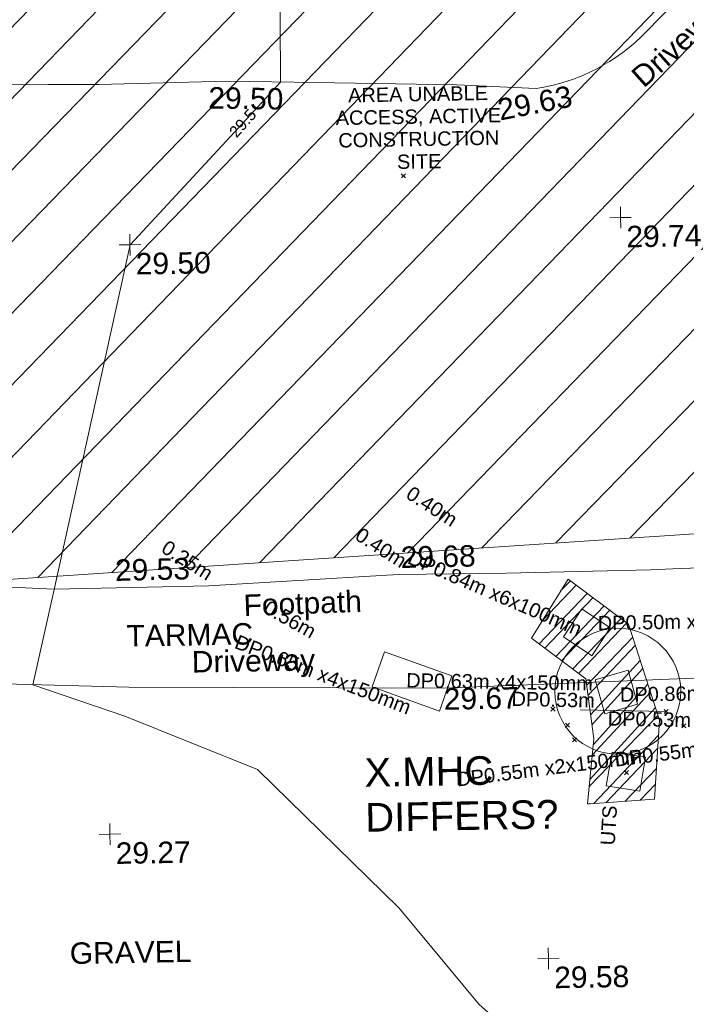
# Model space of a CAD drawing. Header units: millimetres. Extents: x -287732 to 520720, y -88450 to 287754.
# Tile 262 of 383: x 29308 to 40954, y 178077 to 195288. Entities that reach past the tile are written whole.
import ezdxf

# ---------------------------------------------------------------- set-up
doc = ezdxf.new("R2010")
doc.units = ezdxf.units.MM
for name, pattern in [('IMPORT-GAS-LP-MP-QLB2 _2_', [3750, 1500, -300.0000000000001, 0, -1300, 150, -300.0000000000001, 0, -200]), ('IMPORT-HIDDEN2 _3_', [4762.5, 3175, -1587.5]), ('IMPORT-UG_ELEC_QLB2 _2_', [2500, 1500, -300.0000000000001, 0, -50, 150, -300.0000000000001, 0, -200]), ('IMPORT-UG_ELEC_STREET LIGHTING_QLB2 _2_', [2700, 1500, -300.0000000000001, 0, -250, 150, -300.0000000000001, 0, -200])]:
    doc.linetypes.add(name, pattern=pattern)
for name, color, linetype, lineweight in [('00_TOPO_DRIVE_WAY', 7, 'Continuous', 9), ('00_TOPO_SURVEY_TEXT', 7, 'Continuous', 9), ('00_UAV_DRIVE_WAY', 7, 'Continuous', 9), ('00_UAV_SURVEY_TEXT', 7, 'Continuous', 9), ('GEN-TEXT', 7, 'Continuous', 9), ('SM-QC COMPLETED', 7, 'Continuous', 9)]:
    doc.layers.add(name, color=color, linetype=linetype, lineweight=lineweight)
for name, color, linetype, lineweight, true_color in [('00_TOPO_LEVEL_SPOT', 7, 'Continuous', 9, 0x666666), ('00_UAV_FOOTPATH', 7, 'Continuous', 9, 0xa50000), ('01_DTM_CONTOUR_MNR', 7, 'Continuous', 9, 0xa5a552), ('01_DTM_CONTOUR_MNR_LABELS', 7, 'Continuous', 9, 0xa5a552), ('12333-PUM-2D-U-0001-C01 - Rev2_REVIT IMPORT_dwg', 7, 'Continuous', 9, 0x767676), ('PUM-CHAMBER EXTENTS', 6, 'IMPORT-HIDDEN2 _3_', 9, 0xff00ff), ('PUM-ELECTRIC-MH', 1, 'Continuous', 9, 0xff0000), ('PUM-ELECTRIC-QLB2', 1, 'IMPORT-UG_ELEC_QLB2 _2_', 9, 0xff0000), ('PUM-GAS-LP-MP-QLB2', 2, 'IMPORT-GAS-LP-MP-QLB2 _2_', 9, 0xffff00), ('PUM-GAS-NOTES', 2, 'Continuous', 9, 0xffff00), ('PUM-UNABLE TO SURVEY', 190, 'Continuous', 9, 0x7f00ff)]:
    doc.layers.add(name, color=color, linetype=linetype, lineweight=lineweight, true_color=true_color)
doc.styles.add('Arial', font='arial.ttf', dxfattribs={"height": 500.0000000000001})
doc.styles.add('Arial_1', font='arial.ttf', dxfattribs={"height": 250})
doc.styles.add('Swis721 Lt BT_1', font='swissl.ttf', dxfattribs={"height": 200})
doc.styles.add('Swis721 Lt BT_2', font='swissl.ttf', dxfattribs={"height": 375})

# ---------------------------------------------------------------- blocks, each defined once
blk = doc.blocks.new('12333-PUM-2D-U-0001-C01 - Rev2_REVIT IMPORT_dwg_MM-2077200-Site Location Plan Proposed')
at = {"layer": '00_TOPO_LEVEL_SPOT', "color": 254, "true_color": 0xcccccc, "flags": 128}
for points in [[(500.0000000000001, 0), (0, 0), (0, 500.0000000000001)], [(0, -500.0000000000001), (0, 0), (-500.0000000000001, 0)]]:
    blk.add_lwpolyline(points, dxfattribs=at)
blk = doc.blocks.new('12333-PUM-2D-U-0001-C01 - Rev2_REVIT IMPORT_dwg_MGS62954_T2_Galway_ITM_3d_Rev1-2077680-Site Location Plan Proposed')
at = {"layer": '00_TOPO_DRIVE_WAY', "color": 254, "true_color": 0xcccccc, "flags": 128}
blk.add_lwpolyline([(533950862.2703093, 725738649.9250047), (533949572.9945023, 725738536.7528106), (533947723.2392966, 725738499.4396844), (533946396.9614592, 725738459.2854577), (533941871.6936597, 725738359.3006822), (533936372.9219523, 725738473.0361657), (533931579.9965787, 725738680.4198532), (533928785.8331761, 725738882.7086323), (533926256.6229934, 725738766.2295657), (533925217.4002548, 725738826.6515307), (533924740.5424624, 725739121.9279413)], dxfattribs=at)
at = {"layer": '00_UAV_DRIVE_WAY', "color": 254, "true_color": 0xcccccc, "flags": 128}
blk.add_lwpolyline([(533947610.149, 725751728.8814999), (533945533.149, 725749690.8814999), (533945519.3850471, 725749677.9841764), (533945415.0173705, 725749584.7456249), (533945306.8368167, 725749495.9593244), (533945195.0331712, 725749411.7810359), (533945079.8025755, 725749332.3584366), (533944961.3471837, 725749257.8308613), (533944839.8748062, 725749188.329056), (533944715.598547, 725749123.9749509), (533944588.7364292, 725749064.881445), (533944459.5110118, 725749011.1522083), (533944417.8121662, 725748995.829416), (533944328.149, 725748962.8815), (533944216.7718009, 725748926.7518312), (533944082.0883916, 725748888.7200195), (533943945.9305157, 725748856.3615239), (533943808.5370404, 725748829.7331123), (533943670.149, 725748808.8815001), (533942289.149, 725748899.8815), (533939449.1210406, 725748994.1239446), (533938281.1490001, 725749032.8814999), (533936027.149, 725749014.8815), (533935151.1490001, 725749027.8814999), (533934467.0380611, 725749034.3286189)], dxfattribs=at)
at = {"layer": '00_UAV_FOOTPATH', "color": 254, "true_color": 0xcccccc, "flags": 128}
blk.add_lwpolyline([(533925970, 725740690.0000001), (533927580.2910728, 725740631.0822601), (533930470.1490001, 725740498.8815), (533930936.1613029, 725740469.286821), (533935097.7738052, 725740204.9985504), (533935918.5063865, 725740209.2071245), (533937805.1490001, 725740218.8815), (533940913.2964685, 725740348.5431141), (533941137.149, 725740357.8815001), (533943006.1490001, 725740344.8815), (533945525.149, 725740363.8814999), (533945912.4793455, 725740371.8556033), (533948828.149, 725740431.8814999), (533950922.7365224, 725740430.6841315), (533950911.2265834, 725740430.6907111)], dxfattribs=at)
at = {"layer": '01_DTM_CONTOUR_MNR', "color": 254, "true_color": 0xcccccc, "flags": 128}
blk.add_lwpolyline([(533949192.5206046, 725724176.3281962), (533942480.0000001, 725724230), (533943440.0000002, 725725470.0000001), (533942986.1934584, 725727467.9160714), (533942510.0000001, 725728500), (533943022.5092688, 725729481.1818217), (533943740.0000001, 725731590.0000001), (533942395.1880532, 725732816.120354), (533941029.7327896, 725734528.3815206), (533938599.4269278, 725736994.9396888), (533936296.8150216, 725737963.6390673), (533934700.0000001, 725738540.0000001), (533935100, 725740200.0000002), (533936530.0000001, 725746200.0000002), (533938534.7651006, 725748294.5307021), (533939210.0000001, 725749000), (533939223.8742853, 725750101.3428384), (533939290.0000001, 725752600.0000001), (533939509.4095715, 725753442.3139402), (533939719.0094596, 725753783.1466994)], dxfattribs=at)
at = {"xscale": 0.375, "yscale": 0.375, "zscale": 0.375}
for p in [(533945107.8273948, 725746527.2538913), (533936528.4918304, 725746202.4255338), (533935999.403899, 725735906.8044168), (533943621.2334802, 725733600.570355)]:
    blk.add_blockref('12333-PUM-2D-U-0001-C01 - Rev2_REVIT IMPORT_dwg_MM-2077200-Site Location Plan Proposed', p, dxfattribs=at)
at = {"layer": '00_TOPO_DRIVE_WAY', "color": 251, "true_color": 0x666666, "char_height": 375, "attachment_point": 1, "line_spacing_factor": 1.005061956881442, "style": 'Swis721 Lt BT_2'}
for s, insert, width in [('Driveway', (533937481.1482731, 725739080.8248436), 2436.183848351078), ('29.67', (533941871.7, 725738354.5296078), 1495.902363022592)]:
    blk.add_mtext(s, dxfattribs=dict(at, insert=insert, width=width))
at = {"layer": '00_TOPO_LEVEL_SPOT', "char_height": 375, "width": 1495.902363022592, "attachment_point": 1, "line_spacing_factor": 1.005061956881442, "style": 'Swis721 Lt BT_2'}
for s, insert in [('29.74', (533945202.8808528, 725746379.9102246)), ('29.50', (533936623.5808529, 725746055.0102245)), ('29.27', (533936094.4808527, 725735759.4102244)), ('29.58', (533943716.2808529, 725733453.2102245))]:
    blk.add_mtext(s, dxfattribs=dict(at, insert=insert))
at = {"layer": '00_TOPO_SURVEY_TEXT', "color": 251, "true_color": 0x666666, "insert": (533935260.8421302, 725734024.4778028), "char_height": 375, "width": 2322.210334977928, "attachment_point": 1, "line_spacing_factor": 1.005061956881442, "style": 'Swis721 Lt BT_2'}
blk.add_mtext('GRAVEL', dxfattribs=at)
at = {"layer": '00_UAV_DRIVE_WAY', "color": 251, "true_color": 0x666666, "char_height": 375, "attachment_point": 1, "line_spacing_factor": 1.005061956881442, "style": 'Swis721 Lt BT_2'}
for s, insert, width, rotation in [('Driveway', (533945304.7287349, 725749056.332513), 2436.183848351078, 40.82881032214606), ('29.50', (533937949.1335596, 725748934.9444115), 1495.902363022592, 358.0994153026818), ('29.63', (533942967.1712978, 725748628.7379184), 1495.902363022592, 10.008047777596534)]:
    blk.add_mtext(s, dxfattribs=dict(at, insert=insert, width=width, rotation=rotation))
at = {"layer": '00_UAV_FOOTPATH', "color": 251, "true_color": 0x666666, "char_height": 375, "attachment_point": 1, "line_spacing_factor": 1.005061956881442, "style": 'Swis721 Lt BT_2'}
for s, insert, width, rotation in [('29.68', (533941161.3418484, 725740844.7546154), 1495.902363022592, 0.22591626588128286), ('29.53', (533936165.9636817, 725740705.7121613), 1495.902363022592, 0.2938002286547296), ('Footpath', (533938398.6257851, 725740051.5691452), 2436.183848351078, 1.1421418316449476)]:
    blk.add_mtext(s, dxfattribs=dict(at, insert=insert, width=width, rotation=rotation))
at = {"layer": '00_UAV_SURVEY_TEXT', "color": 251, "true_color": 0x666666, "insert": (533936348.8000001, 725739554.6296079), "char_height": 375, "width": 2450.430537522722, "attachment_point": 1, "line_spacing_factor": 1.005061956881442, "style": 'Swis721 Lt BT_2'}
blk.add_mtext('TARMAC', dxfattribs=at)
at = {"layer": '01_DTM_CONTOUR_MNR_LABELS', "color": 251, "true_color": 0x666666, "insert": (533938461.7902625, 725748362.1597646), "char_height": 200, "width": 620.5117196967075, "attachment_point": 2, "rotation": 47.17734296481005, "line_spacing_factor": 1.005061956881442, "style": 'Swis721 Lt BT_1'}
blk.add_mtext('29.5', dxfattribs=at)
blk = doc.blocks.new('12333-PUM-2D-U-0001-C01 - Rev2_REVIT IMPORT_dwg-1620468-Site Location Plan Proposed')
at = {"layer": 'PUM-CHAMBER EXTENTS', "true_color": 0xfff4d4}
h = blk.add_hatch(dxfattribs=at)
h.set_pattern_fill('FP_14', style=0, pattern_type=2)
h.set_pattern_definition([(45, (-533641079.65, -725615854.3560001), (-618.7184335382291, 618.7184335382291), [])])
h.paths.add_polyline_path([(291811.3501528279, 124468.6438213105), (306011.3501528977, 125163.6438213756), (309303.3501529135, 126382.6438213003), (310276.3501529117, 133352.6438213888), (309947.3501528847, 136832.6438213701), (307059.3501528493, 139075.6438213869), (304064.350152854, 137236.6438213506), (301560.095729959, 137051.9973635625), (288639.1046682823, 134790.0492880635), (288630.6430382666, 134386.5106701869), (288258.8263998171, 134391.737187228), (288273.3501527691, 133230.6438212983), (288213.5074401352, 133220.9184094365), (288164.3501528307, 131103.6438213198), (291489.3501529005, 131422.6438213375), (291767.656290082, 125412.2684225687)])
h.paths.add_polyline_path([(313541.3501529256, 126587.6438213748), (320416.1456552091, 127718.9519342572), (320290.3501528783, 137135.6438213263), (316922.3501528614, 136404.6438212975), (313381.3501528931, 137134.6438212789), (313031.3501529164, 130202.6438213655), (313364.3812648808, 127842.0409395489)])
h.paths.add_polyline_path([(305922.0501528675, 132148.0438212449), (305930.0306085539, 132605.2438213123), (306188.7501529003, 132605.2438213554), (306180.769697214, 132148.043821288), (306133.2633083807, 132148.0438212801)])
at = {"layer": 'PUM-CHAMBER EXTENTS', "true_color": 0xffaaff}
h = blk.add_hatch(dxfattribs=at)
h.set_pattern_fill('FP_3', color=211, style=0, pattern_type=2)
h.set_pattern_definition([(45, (-533641079.65, -725615854.3560001), (-265.1650429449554, 265.1650429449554), []), (45, (-533640902.873, -725615854.3560001), (-265.1650429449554, 265.1650429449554), [])])
h.paths.add_polyline_path([(303316.3501528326, 120436.643821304), (304442.3501528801, 120499.6438213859), (304553.3501529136, 121877.6438212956), (304044.3501528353, 123565.6438213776), (303000.350152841, 124372.643821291), (302343.3501528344, 123352.6438213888), (303280.3501528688, 122619.6438213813), (303404.3501529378, 121570.6438213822), (303273.3501528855, 120438.6438212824)])
at = {"layer": 'GEN-TEXT', "color": 253, "true_color": 0xaaaaaa}
for p, q in [((300210.9486298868, 131433.0033098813), (300281.6593080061, 131503.7139880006)), ((300281.6593080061, 131433.0033098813), (300210.9486298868, 131503.7139880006)), ((302660.9948137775, 122066.2884822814), (302731.7054918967, 122136.9991604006)), ((302731.7054918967, 122066.2884822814), (302660.9948137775, 122136.9991604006)), ((304636.9948138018, 121992.288482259), (304707.7054919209, 122062.9991603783)), ((304707.7054919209, 121992.288482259), (304636.9948138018, 122062.9991603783)), ((302910.9948137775, 121780.2884823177), (302981.7054918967, 121850.9991604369)), ((302981.7054918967, 121780.2884823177), (302910.9948137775, 121850.9991604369)), ((304942.994813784, 121734.2884822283), (305013.7054919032, 121804.9991603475)), ((305013.7054919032, 121734.2884822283), (304942.994813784, 121804.9991603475)), ((303026.9948138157, 121525.288482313), (303097.705491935, 121595.9991604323)), ((303097.705491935, 121525.288482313), (303026.9948138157, 121595.9991604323)), ((303923.9948138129, 120935.2884822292), (303994.7054919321, 121005.9991603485)), ((303994.7054919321, 120935.2884822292), (303923.9948138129, 121005.9991603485))]:
    blk.add_line(p, q, dxfattribs=at)
at = {"layer": 'PUM-CHAMBER EXTENTS', "color": 211, "linetype": 'Continuous', "true_color": 0xffaaff, "flags": 128}
blk.add_lwpolyline([(303316.3501528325, 120436.6438213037), (304442.35015288, 120499.6438213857), (304553.3501529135, 121877.6438212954), (304044.3501528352, 123565.6438213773), (303000.3501528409, 124372.6438212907), (302343.3501528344, 123352.6438213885), (303280.3501528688, 122619.643821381), (303404.3501529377, 121570.643821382), (303273.3501528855, 120438.6438212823)], close=True, dxfattribs=at)
at = {"layer": 'PUM-ELECTRIC-MH', "color": 21, "true_color": 0xffaaaa, "flags": 128}
for points in [[(303718.3501528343, 123505.6438213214), (303229.3501528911, 123847.6438213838), (302903.3501528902, 123365.6438213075), (303392.350152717, 123023.6438211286)], [(300939.3501528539, 122713.6438213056), (300713.3501528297, 122104.6438213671), (299544.3501528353, 122545.6438213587), (299770.350152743, 123154.6438211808)], [(303444.3501528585, 122601.643821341), (304021.350152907, 122761.6438213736), (304176.3501529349, 122166.6438212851), (303599.3501528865, 122006.6438213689)], [(303605.3501529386, 120743.6438213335), (303718.3501528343, 121331.6438213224), (304299.35015284, 121233.6438213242), (304186.3501530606, 120645.6438215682)]]:
    blk.add_lwpolyline(points, close=True, dxfattribs=at)
at = {"layer": 'PUM-GAS-LP-MP-QLB2', "color": 51, "true_color": 0xffffaa}
blk.add_line((304672.3501528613, 122027.6438213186), (302696.3501528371, 122101.643821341), dxfattribs=at)
at = {"layer": 'PUM-UNABLE TO SURVEY', "color": 7, "true_color": 0xfff4d4, "flags": 128}
blk.add_lwpolyline([(288240.6965458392, 134391.9920332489), (288164.3501528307, 131103.6438213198), (291489.3501529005, 131422.6438213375), (291811.3501528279, 124468.6438213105), (306011.3501528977, 125163.6438213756), (309303.3501529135, 126382.6438213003), (310276.3501529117, 133352.6438213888), (309947.3501528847, 136832.6438213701), (307059.3501528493, 139075.6438213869), (304064.350152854, 137236.6438213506), (301580.3501529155, 137051.6438212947)], dxfattribs=at)
at = {"layer": 'SM-QC COMPLETED', "color": 81, "true_color": 0xaaffaa}
blk.add_circle((303833.5277128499, 122395.8027607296), 1100.568961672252, dxfattribs=at)
blk.add_blockref('12333-PUM-2D-U-0001-C01 - Rev2_REVIT IMPORT_dwg_MGS62954_T2_Galway_ITM_3d_Rev1-2077680-Site Location Plan Proposed', (-533641079.6498471, -725615854.3561786))
at = {"layer": 'PUM-ELECTRIC-QLB2', "char_height": 250, "attachment_point": 2, "line_spacing_factor": 0.9417779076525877, "style": 'Arial_1'}
for s, insert, width, rotation in [('0.40m', (300714.5754604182, 125788.0395610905), 1160.025439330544, 326.0933035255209), ('0.40m', (299813.2065107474, 125081.6039540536), 1160.025439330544, 326.3549387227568), ('0.25m', (296424.7039992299, 124920.4401767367), 1160.025439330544, 326.5630367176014), ('DP0.84m x6x100mm', (301770.0694914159, 124261.2397458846), 3893.2779916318, 335.75857047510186), ('0.56m', (298192.9536521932, 123861.1186569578), 1160.025439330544, 330.0520851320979), ('DP0.65m x4x150mm', (298737.2011548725, 122892.62443452), 3893.2779916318, 337.9074136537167), ('DP0.63m x4x150mm', (301776.4933118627, 122721.6772025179), 3893.2779916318, 358.0355412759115), ('DP0.55m x2x150mm', (305368.2751320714, 121502.4630240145), 3893.2779916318, 6.22529174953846), ('DP0.55m x2x150mm', (302596.8203258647, 121203.9081260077), 3893.2779916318, 6.22529174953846), ('UTS', (303510.6365546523, 120064.6343210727), 832.5248535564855, 85.55786657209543)]:
    blk.add_mtext(s, dxfattribs=dict(at, insert=insert, width=width, rotation=rotation))
for s, insert, width in [('DP0.50m x4x150mm', (305135.0740873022, 123718.6242563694), 3893.2779916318), ('DP0.86m x1xUTSmm', (305558.9372102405, 122460.7596534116), 4027.951129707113)]:
    blk.add_mtext(s, dxfattribs=dict(at, insert=insert, width=width))
at = {"layer": 'PUM-GAS-NOTES', "char_height": 250, "width": 1738.507782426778, "attachment_point": 2, "rotation": 357.8553100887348, "line_spacing_factor": 0.9417779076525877, "style": 'Arial_1'}
for insert in [(302707.9852918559, 122394.4449230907), (304383.3261084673, 122022.6128992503)]:
    blk.add_mtext('DP0.53m', dxfattribs=dict(at, insert=insert))
at = {"layer": 'PUM-UNABLE TO SURVEY', "color": 51, "true_color": 0xffff7f, "insert": (300526.7066630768, 133018.6934708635), "char_height": 250, "width": 3428.043514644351, "attachment_point": 2, "line_spacing_factor": 0.9417779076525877, "style": 'Arial_1'}
blk.add_mtext('AREA UNABLE\\PACCESS, ACTIVE\\PCONSTRUCTION\\PSITE', dxfattribs=at)
at = {"layer": 'SM-QC COMPLETED', "color": 3, "true_color": 0x00ff00, "insert": (299384.5275891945, 121301.8526165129), "char_height": 500.0000000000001, "width": 4027.951129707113, "attachment_point": 1, "line_spacing_factor": 0.9417779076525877, "style": 'Arial'}
blk.add_mtext('X.MHC\\PDIFFERS?', dxfattribs=at)

msp = doc.modelspace()

# ---------------------------------------------------------------- block references
at = {"layer": '12333-PUM-2D-U-0001-C01 - Rev2_REVIT IMPORT_dwg', "color": 254, "linetype": 'IMPORT-UG_ELEC_STREET LIGHTING_QLB2 _2_', "true_color": 0xffd4d4, "rotation": 0.9999999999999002}
msp.add_blockref('12333-PUM-2D-U-0001-C01 - Rev2_REVIT IMPORT_dwg-1620468-Site Location Plan Proposed', (-261895.0770586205, 55869.5817132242), dxfattribs=at)

doc.saveas('drawing.dxf')
